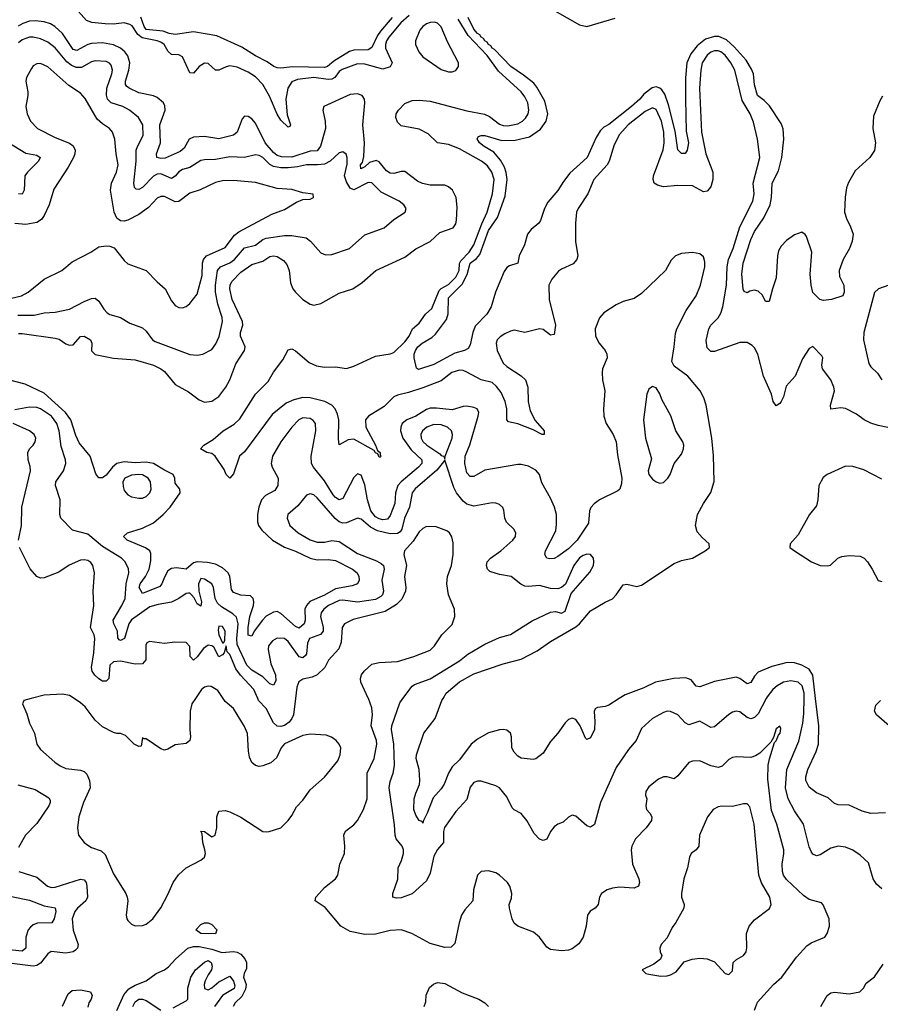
# Model space of a CAD drawing. Header units: inches. Extents: x 1245430 to 1420861, y 606325 to 671315.
# Tile 310 of 319: x 1402636 to 1407361, y 648321 to 653727. Entities that reach past the tile are written whole.
import ezdxf

# ---------------------------------------------------------------- set-up
doc = ezdxf.new("R2010")
doc.units = ezdxf.units.IN
doc.header["$MEASUREMENT"] = 0
doc.layers.add('B4604', color=7, linetype='Continuous')
doc.layers.add('B4605', color=7, linetype='Continuous')

msp = doc.modelspace()

# ---------------------------------------------------------------- linework, layer by layer
at = {"layer": 'B4604', "color": 5}
for points, elevation in [([(1402698, 650000), (1402658, 649990), (1402650.6, 649970), (1402675.3, 649915.2), (1402690, 649864), (1402717.1, 649810), (1402730.6, 649750), (1402750, 649720.7), (1402828.5, 649650), (1402858, 649630), (1402890, 649616.1), (1402970, 649607.1), (1402990, 649599.6), (1403005, 649585), (1403019.2, 649550), (1403022, 649510), (1402986.5, 649430), (1402960.7, 649350), (1402952.9, 649290), (1402959.5, 649250), (1402990, 649210.5), (1403010, 649194.9), (1403030, 649182.4), (1403083.8, 649163.8), (1403104.5, 649144.5), (1403150, 649037.1), (1403218, 648930), (1403226, 648910), (1403230.3, 648889.7), (1403220.4, 648810), (1403223.8, 648790), (1403230, 648780.7), (1403250, 648760.5), (1403270, 648752.7), (1403310, 648754.4), (1403330, 648760.4), (1403367, 648790), (1403410, 648850.7), (1403450, 648924.9), (1403477.7, 648990), (1403507.3, 649032.7), (1403550, 649070.3), (1403630, 649112.7), (1403650.9, 649129.1), (1403655.4, 649150), (1403652.8, 649170), (1403642.2, 649210), (1403637.2, 649257.2), (1403630, 649272), (1403650, 649270.7), (1403690, 649240.7), (1403709.4, 649250.6), (1403717.6, 649290), (1403718.4, 649350), (1403730, 649381), (1403764.5, 649384.5), (1403790, 649378.8), (1403850, 649348), (1403970, 649270.8), (1403990, 649267.3), (1404006, 649270), (1404069.4, 649290.6), (1404110, 649330.8), (1404130, 649357.3), (1404154.9, 649405.1), (1404190, 649442), (1404230, 649499.5), (1404310, 649568.5), (1404382.6, 649657.4), (1404396.3, 649690), (1404398.4, 649730), (1404389.7, 649749.7), (1404372.7, 649770), (1404348.4, 649788.4), (1404318.8, 649798.8), (1404230, 649803.5), (1404190, 649796.9), (1404090, 649751.7), (1404071.7, 649730), (1404045.4, 649674.6), (1404013.9, 649646.1), (1403970, 649629.7), (1403950, 649627.1), (1403930, 649631.6), (1403910, 649649.5), (1403897.8, 649677.8), (1403891.7, 649711.7), (1403887.1, 649807.1), (1403870, 649847.3), (1403810, 649945.6), (1403764.5, 649984.5), (1403753.7, 650000)], 880), ([(1403600.8, 650000), (1403580.4, 649970), (1403572.4, 649930), (1403570.5, 649830.5), (1403574, 649790), (1403570, 649768.7), (1403550, 649754), (1403490, 649745.2), (1403450, 649722), (1403430, 649717.2), (1403410, 649723.7), (1403330, 649778), (1403318, 649778), (1403310, 649786), (1403302, 649738), (1403290, 649736), (1403264.5, 649750), (1403217.2, 649797.2), (1403190, 649807.8), (1403170, 649807.6), (1403150, 649814), (1403090, 649845.1), (1403050, 649880.9), (1402994.6, 649954.6), (1402970, 649976.9), (1402935.6, 650000)], 880), ([(1404149.4, 650000), (1404138.3, 649910), (1404130.1, 649890), (1404114.5, 649870), (1404090, 649852.5), (1404070, 649846.4), (1404050, 649848.1), (1404030, 649866.2), (1403990, 649944.4), (1403947.7, 649990), (1403943.4, 650000)], 860), ([(1406669.7, 648290), (1406686.4, 648333.6), (1406775.1, 648430), (1406820.7, 648470), (1406900.6, 648579.4), (1406957.7, 648642.3), (1406981.8, 648658.2), (1407057.2, 648690), (1407069.6, 648710.4), (1407082.4, 648750), (1407081.1, 648790), (1407047.3, 648867.3), (1407038.4, 648878.4), (1406970, 648896.8), (1406939, 648919), (1406845.8, 649005.8), (1406829.9, 649030), (1406823.2, 649050), (1406821.9, 649090), (1406832, 649150), (1406831.3, 649170), (1406793.2, 649310), (1406764.6, 649384.6), (1406743.3, 649556.7), (1406745.3, 649634.7), (1406751.9, 649668.1), (1406781, 649759), (1406790, 649767.3), (1406801.7, 649798.3), (1406812.1, 649810), (1406815.8, 649835.8), (1406810, 649849), (1406790, 649834), (1406774.4, 649785.6), (1406759.2, 649760.8), (1406700.2, 649699.8), (1406675.4, 649684.6), (1406650, 649676.8), (1406570, 649679.1), (1406550, 649675.4), (1406530, 649665.1), (1406492.2, 649627.8), (1406470, 649620.8), (1406430, 649630.7), (1406370, 649658), (1406330, 649656.3), (1406310, 649648), (1406250, 649575.6), (1406230, 649558.4), (1406190, 649569.6), (1406170, 649569.6), (1406143, 649557), (1406090, 649515.6), (1406074, 649490), (1406072.4, 649470), (1406079.3, 649450), (1406074, 649410), (1406077, 649390), (1406095.8, 649370), (1406107, 649350), (1406105.7, 649330), (1406075.8, 649290), (1406017.2, 649230), (1405996.2, 649190), (1405993.6, 649170), (1405999.7, 649090), (1406034.7, 649010), (1406038.5, 648990), (1406033.7, 648970), (1406010, 648959.8), (1405930, 648964), (1405890, 648959.3), (1405860.7, 648950), (1405830.5, 648930), (1405819.3, 648910), (1405812.4, 648870), (1405794.9, 648850), (1405768.1, 648831.9), (1405753.4, 648810), (1405746.3, 648750), (1405730, 648689.3), (1405706.1, 648653.9), (1405670, 648626.3), (1405650, 648618.9), (1405610, 648614), (1405550, 648621.6), (1405530, 648635.1), (1405489.3, 648690), (1405456.6, 648716.6), (1405370, 648749.4), (1405350, 648766), (1405339.6, 648790), (1405325.6, 648850), (1405323.6, 648870), (1405335.3, 648904.7), (1405338, 648930), (1405326.2, 648970), (1405313.5, 648990), (1405270, 649030.9), (1405250, 649043.9), (1405210, 649054), (1405170.3, 649049.7), (1405150.3, 649029.7), (1405127.9, 648950), (1405124.6, 648890), (1405080.3, 648839.7), (1405061.1, 648810), (1405047.9, 648767.9), (1405024.7, 648655.3), (1405004.7, 648635.3), (1404970, 648634), (1404890, 648656), (1404789, 648710), (1404730, 648729.6), (1404670, 648726.6), (1404590, 648705.7), (1404530, 648703.9), (1404450, 648721), (1404398.4, 648750), (1404313.2, 648853.2), (1404258, 648890), (1404262.4, 648910), (1404279.7, 648930), (1404310, 648962.3), (1404369.4, 649010), (1404382, 649030), (1404394, 649090), (1404418.4, 649150), (1404420.5, 649190), (1404415.1, 649250), (1404418.9, 649261.1), (1404426.1, 649273.9), (1404470, 649307.2), (1404490, 649330.4), (1404524.1, 649390), (1404543.1, 649450), (1404543.7, 649590), (1404582.7, 649670), (1404596.9, 649750), (1404594.7, 649770), (1404566.3, 649850), (1404573.6, 649910), (1404568.6, 649948.6), (1404550.7, 650000)], 860), ([(1406734.1, 650000), (1406690, 649916.4), (1406670, 649896.2), (1406650, 649888.9), (1406630, 649896.4), (1406590, 649927.2), (1406569.3, 649930.7), (1406550, 649926), (1406530, 649912.6), (1406450, 649845.1), (1406430, 649840.4), (1406370, 649875.1), (1406310, 649856.2), (1406290, 649866), (1406250, 649910.9), (1406210, 649928.6), (1406190, 649929.7), (1406170, 649923.1), (1406109.4, 649890.6), (1406050, 649836.2), (1406020.9, 649770), (1405979.1, 649720.9), (1405910, 649620.5), (1405824.3, 649430), (1405792.1, 649307.9), (1405770, 649293.3), (1405750, 649300.5), (1405690, 649354.5), (1405670, 649359.5), (1405650, 649349.4), (1405619, 649321), (1405590, 649309.4), (1405570, 649295.1), (1405550, 649269.3), (1405530, 649227.3), (1405510, 649221.3), (1405490, 649228.3), (1405459.8, 649259.8), (1405419.7, 649330), (1405390, 649369.6), (1405350, 649388.3), (1405339.4, 649399.4), (1405310, 649459.6), (1405270, 649509.6), (1405250, 649521.3), (1405170, 649546), (1405150, 649546), (1405130, 649539.7), (1405110, 649513.3), (1405090, 649446), (1405030, 649379.7), (1404968.3, 649291.7), (1404963, 649270), (1404962, 649210), (1404929.1, 649170.9), (1404910, 649135.1), (1404890, 649041.2), (1404870, 648999.6), (1404790, 648928), (1404730, 648906.3), (1404704.4, 648904.4), (1404685.2, 648910), (1404683.7, 648930), (1404712.3, 649007.7), (1404713.8, 649070), (1404732.2, 649110), (1404742.9, 649150), (1404742.6, 649170), (1404736.2, 649190), (1404703.5, 649230), (1404696.8, 649250), (1404693.3, 649306.7), (1404663.9, 649510), (1404670, 649543.8), (1404686.8, 649590), (1404693.2, 649633.2), (1404690.9, 649750), (1404677.3, 649830), (1404678.3, 649850), (1404722.8, 649977.2), (1404739.8, 650000)], 840), ([(1405927.8, 650000), (1405870, 649964.4), (1405850, 649955.8), (1405808.6, 649951.4), (1405795.9, 649944.1), (1405790.4, 649929.6), (1405794.4, 649874.4), (1405791, 649830), (1405770, 649783.6), (1405750, 649775.1), (1405742, 649782), (1405712.7, 649850), (1405690, 649884.2), (1405670, 649892.6), (1405650, 649885.1), (1405630, 649867), (1405590, 649809.6), (1405550, 649763.6), (1405510, 649699.5), (1405470, 649669.4), (1405454.6, 649665.4), (1405390, 649673), (1405370, 649683.5), (1405350, 649704.7), (1405338, 649730), (1405335.5, 649790), (1405330, 649809.3), (1405310, 649826), (1405290, 649830.7), (1405270, 649828.9), (1405210, 649811.4), (1405150, 649777.2), (1405114.3, 649750), (1405050, 649664.2), (1405010, 649624.4), (1404990.2, 649590), (1404966, 649530), (1404950, 649505.1), (1404905.4, 649454.6), (1404873.4, 649370), (1404852.3, 649330), (1404850, 649315.3), (1404844.8, 649324.8), (1404830, 649329.6), (1404810, 649360.5), (1404799, 649390), (1404802.6, 649450), (1404810, 649480.5), (1404831.9, 649528.1), (1404833.5, 649550), (1404829.8, 649610), (1404812.9, 649670), (1404815.3, 649690), (1404854, 649810), (1404916.4, 649890), (1404954.5, 649990), (1404960.2, 650000)], 820), ([(1407370, 648955.8), (1407340.2, 648980.2), (1407322.7, 649010), (1407297.1, 649097.1), (1407250, 649139.7), (1407210, 649168), (1407170, 649184), (1407129.7, 649189.7), (1407090, 649179.2), (1407030, 649142.3), (1407010, 649135.8), (1406990, 649145.6), (1406980.9, 649160.9), (1406970, 649186.6), (1406938.6, 649310), (1406890, 649384.2), (1406855.2, 649450), (1406839.9, 649510), (1406848.4, 649610), (1406913.3, 649766.8), (1406936, 649864), (1406941.9, 649918.1), (1406942.2, 650000)], 840), ([(1407390, 649373.3), (1407310, 649368.7), (1407261.8, 649381.8), (1407190, 649415.3), (1407130, 649417.2), (1407110, 649423.1), (1407074.4, 649454.4), (1407010, 649481.4), (1406970, 649514), (1406951.5, 649550), (1406951.4, 649570), (1406962.5, 649610), (1407008.8, 649710), (1407021.2, 649750), (1407024.1, 649850), (1407005.7, 650000)], 820), ([(1407410, 649849.7), (1407340.9, 649910), (1407329.3, 649930), (1407337.2, 649962.8), (1407362, 649990)], 780), ([(1402626.2, 649526.2), (1402720.8, 649500.8), (1402794.9, 649454.9), (1402802.2, 649442.2), (1402803.8, 649430), (1402796.6, 649410), (1402730, 649313.3), (1402667, 649250), (1402630, 649182.7)], 860), ([(1402630.8, 649050), (1402730, 649018.9), (1402787.9, 648970), (1402810, 648962), (1402830, 648963.6), (1402970, 649007.5), (1402990, 649003.8), (1403000.5, 648990), (1403005.3, 648970), (1403007.8, 648910), (1402998.3, 648890), (1402952.3, 648850), (1402937.8, 648830), (1402923.1, 648790), (1402929.2, 648729.2), (1402957.2, 648650), (1402953.6, 648630), (1402942, 648618), (1402930, 648609.8), (1402890, 648602.5), (1402809.2, 648610.8), (1402790, 648597.6), (1402750, 648547.7), (1402730, 648533.6), (1402710.1, 648529.9), (1402490, 648557.5)], 860), ([(1402590, 648912.9), (1402690, 648893.7), (1402770, 648861.1), (1402830.9, 648850.9), (1402834.1, 648830), (1402825.1, 648790), (1402811.8, 648768.2), (1402733.8, 648766.2), (1402710, 648757.6), (1402694.4, 648745.6), (1402682.9, 648730), (1402670.1, 648690), (1402670.3, 648629.7), (1402650, 648613.7), (1402562.2, 648622.2)], 840), ([(1403170, 648287.9), (1403207.4, 648372.6), (1403234.6, 648405.4), (1403270, 648426), (1403330.7, 648449.3), (1403385.1, 648490), (1403430, 648510.3), (1403452.9, 648527.1), (1403491.2, 648570), (1403558.9, 648630), (1403590, 648638), (1403622.1, 648637.9), (1403690, 648624.7), (1403745.4, 648605.4), (1403810, 648611.6), (1403830, 648607.8), (1403850, 648597), (1403871.4, 648571.4), (1403881.3, 648550), (1403881.4, 648518.6), (1403867.5, 648490), (1403864.9, 648470), (1403879.2, 648430), (1403876.1, 648403.9), (1403855, 648365), (1403818.8, 648330), (1403808.3, 648310)], 860), ([(1403477.8, 648302.2), (1403550, 648340.6), (1403559.1, 648350), (1403558.3, 648410), (1403575.1, 648470), (1403601.9, 648510), (1403650, 648552.7), (1403670, 648561.2), (1403687.1, 648550), (1403693.2, 648530), (1403689.5, 648510), (1403670, 648483.4), (1403654.3, 648450), (1403648.5, 648430), (1403650, 648407.8), (1403670, 648400.1), (1403690, 648411.2), (1403730, 648445.2), (1403790, 648476.3), (1403810, 648448.3), (1403817.6, 648422.4), (1403812.8, 648407.2), (1403749.8, 648370.2), (1403705.2, 648310)], 840), ([(1407034.3, 648310), (1407070, 648370.4), (1407090, 648383.7), (1407110, 648387.4), (1407190, 648378.7), (1407249.6, 648390.4), (1407269.4, 648410), (1407282.6, 648437.4), (1407330, 648473), (1407377.6, 648542.4)], 840), ([(1404857.2, 648310), (1404866, 648334), (1404867.6, 648372.4), (1404886.3, 648413.7), (1404907.2, 648432.8), (1404930, 648440.3), (1404970, 648435.8), (1405064.5, 648384.5), (1405157.3, 648350), (1405190.2, 648330.2), (1405210, 648308.4)], 860), ([(1402870, 648311.1), (1402901.3, 648378.7), (1402923.2, 648396.8), (1402970, 648400.6), (1403024.6, 648390), (1403034.1, 648370), (1403028.9, 648350), (1403015, 648330), (1403010, 648305.5)], 860), ([(1403257.9, 648310), (1403270, 648335.2), (1403290, 648349), (1403310, 648349.7), (1403330, 648342.5), (1403410, 648288.7)], 840)]:
    msp.add_lwpolyline(points, dxfattribs=dict(at, elevation=elevation))
for points, elevation in [([(1406630, 649422.4), (1406610, 649422.3), (1406550, 649407.6), (1406490.3, 649409.7), (1406470, 649406), (1406443, 649390), (1406412.7, 649350), (1406368.4, 649250), (1406364.4, 649190), (1406350, 649169.5), (1406322, 649150), (1406313.4, 649130), (1406302.4, 649070), (1406283.1, 649010), (1406269.1, 648930), (1406269.2, 648909.2), (1406283.7, 648870), (1406282, 648850), (1406237.6, 648770), (1406217.4, 648742.6), (1406190, 648686.6), (1406158, 648650), (1406150.4, 648630), (1406153, 648610), (1406162, 648590), (1406154.8, 648570), (1406117.6, 648542.4), (1406054, 648510), (1406074, 648490), (1406090, 648486), (1406156.3, 648476.3), (1406190, 648477.1), (1406210, 648482.4), (1406240.5, 648499.5), (1406284.8, 648555.2), (1406328, 648570), (1406370, 648574.9), (1406410.3, 648570.2), (1406450, 648554), (1406510, 648490.8), (1406530, 648484.9), (1406550, 648504.7), (1406552.3, 648550), (1406572.2, 648567.7), (1406610, 648588.9), (1406623.9, 648610), (1406628, 648632), (1406626.5, 648710), (1406641.2, 648750), (1406670, 648784.7), (1406752, 648848), (1406761.1, 648870), (1406754.8, 648910), (1406708.6, 648988.6), (1406695, 649030), (1406668.5, 649310), (1406644.8, 649404.8)], 880), ([(1403710, 648709.1), (1403629.9, 648709.9), (1403602.6, 648730), (1403630, 648758.9), (1403650, 648768.7), (1403670, 648768.7), (1403690, 648759.5), (1403718, 648730)], 860)]:
    msp.add_lwpolyline(points, close=True, dxfattribs=dict(at, elevation=elevation))
at = {"layer": 'B4605', "color": 5}
for points, elevation in [([(1404773.9, 653750), (1404728.9, 653710), (1404662.3, 653630), (1404649.8, 653610), (1404644.1, 653590), (1404644.4, 653570), (1404680.1, 653490), (1404670, 653468.7), (1404630, 653454.7), (1404530, 653482.2), (1404490, 653484), (1404406.3, 653453.7), (1404390, 653441.5), (1404366.4, 653410), (1404350, 653399.6), (1404330, 653397.8), (1404250, 653409.9), (1404161.9, 653398.1), (1404130, 653384.7), (1404107.7, 653350), (1404097.4, 653290), (1404103.8, 653203.8), (1404122.4, 653150), (1404119.2, 653140.8), (1404110, 653136.2), (1404070, 653175.5), (1404050, 653208), (1404007.6, 653307.6), (1403970, 653370), (1403930, 653413.4), (1403890, 653437.9), (1403830, 653465.5), (1403790, 653472.6), (1403770, 653468.6), (1403730, 653449.9), (1403710, 653449), (1403670, 653485.8), (1403650, 653488.3), (1403621.4, 653470), (1403590, 653432.2), (1403570, 653435.4), (1403530, 653523.1), (1403510, 653533), (1403470, 653535), (1403451.5, 653551.5), (1403429.8, 653590), (1403410, 653602.7), (1403390, 653611.1), (1403307.6, 653627.6), (1403284.6, 653644.6), (1403252.8, 653692.8), (1403241.1, 653701.1), (1403210, 653709), (1403150, 653701.2), (1403104.4, 653704.4), (1403031.6, 653711.6), (1403002, 653722), (1402927.2, 653807.2)], 780), ([(1405574.5, 653774.5), (1405710, 653699.1), (1405750, 653688.9), (1405904.7, 653735.3)], 760), ([(1402630, 652003.5), (1402650, 652004.1), (1402830, 651978.8), (1402852.2, 651972.2), (1402890, 651947.2), (1402910, 651939.7), (1402930, 651941.6), (1402970, 651988), (1402990, 651989.6), (1403023.9, 651970), (1403032.3, 651950), (1403029.6, 651909.6), (1403050, 651888.4), (1403150, 651868.8), (1403270, 651858.6), (1403369.7, 651829.7), (1403410, 651810.1), (1403430, 651795.2), (1403490, 651724.6), (1403563.5, 651683.5), (1403620.4, 651640.4), (1403650, 651627.8), (1403690, 651632.4), (1403730, 651658.2), (1403768.2, 651710), (1403789.9, 651750), (1403822.2, 651837.8), (1403869.8, 651910), (1403874, 651930), (1403848.2, 651990), (1403848.7, 652010), (1403861.1, 652050), (1403858.5, 652070), (1403803.2, 652190), (1403789.5, 652250), (1403791.6, 652270), (1403801.1, 652290), (1403850, 652339.8), (1403910, 652383.4), (1403970, 652400.6), (1404010, 652427), (1404030, 652431.2), (1404050, 652426.5), (1404085, 652405), (1404102.7, 652382.7), (1404114.7, 652350), (1404122.5, 652282.5), (1404136.2, 652250), (1404150.2, 652230), (1404190, 652191.4), (1404230, 652164.4), (1404250, 652159.6), (1404290, 652169.2), (1404390, 652225), (1404464.5, 652250), (1404515.7, 652284.3), (1404590.6, 652349.4), (1404750, 652423.5), (1404810.4, 652469.6), (1404890.4, 652509.6), (1404942.4, 652557.6), (1405015.4, 652584.6), (1405030, 652606.7), (1405034.1, 652625.9), (1405037, 652697), (1405031.9, 652750), (1405011.3, 652791.3), (1404990, 652809.8), (1404970, 652817.4), (1404890, 652818.8), (1404847, 652827), (1404820.6, 652840.6), (1404750, 652892.9), (1404730, 652894.1), (1404690, 652881.8), (1404670, 652883.6), (1404650, 652897.7), (1404610, 652947.1), (1404593.4, 652953.5), (1404556.6, 652943.4), (1404530, 652919.3), (1404508.5, 652908.5), (1404507.8, 652930), (1404518.2, 652941.8), (1404525.2, 652974.8), (1404528.6, 653050), (1404519.6, 653150), (1404531, 653271), (1404528.4, 653290), (1404515.5, 653310), (1404490, 653320.2), (1404450, 653315.9), (1404306.4, 653250), (1404299.8, 653230), (1404313.7, 653170), (1404314.2, 653130), (1404288.3, 653031.7), (1404270, 653006.4), (1404230, 653005), (1404130, 652971.2), (1404073.4, 652973.4), (1404050, 652981.4), (1404030, 652997.1), (1403984.5, 653050), (1403930, 653158.8), (1403910, 653182.8), (1403890, 653195.3), (1403870, 653197.4), (1403857.6, 653182.4), (1403830.2, 653110), (1403810, 653093.2), (1403730, 653073.2), (1403650, 653086.3), (1403590, 653082), (1403566.4, 653070), (1403538.5, 653021.5), (1403516.9, 653003.1), (1403434, 652966), (1403410, 652964.5), (1403389.4, 652969.4), (1403386.2, 652990), (1403408.7, 653051.3), (1403405.1, 653150), (1403434, 653230), (1403433.2, 653253.2), (1403424.5, 653270), (1403390, 653299.3), (1403370, 653307.8), (1403290, 653324.9), (1403237.6, 653350), (1403222.3, 653362.3), (1403217, 653370), (1403216.2, 653390), (1403234.6, 653450), (1403240.6, 653490), (1403228.9, 653528.9), (1403212.5, 653550), (1403189, 653570), (1403150, 653588.6), (1403090, 653600.3), (1403030, 653596.6), (1403009.3, 653590), (1402950, 653557.9), (1402930, 653562.3), (1402871.5, 653651.5), (1402828.1, 653690), (1402804.3, 653704.3), (1402770, 653715.7), (1402721, 653721), (1402690, 653718.9), (1402653.4, 653706.6), (1402628.3, 653691.7)], 820), ([(1404681.1, 653738.9), (1404617.2, 653662.8), (1404600.7, 653639.3), (1404570, 653574.3), (1404550, 653560.7), (1404470, 653559.5), (1404447.5, 653552.5), (1404360.4, 653499.6), (1404325.7, 653470), (1404310, 653464.8), (1404132.9, 653467.1), (1404070, 653460.8), (1404050, 653461.5), (1404032, 653470), (1403995.4, 653495.4), (1403930, 653527.7), (1403855.3, 653575.3), (1403718.7, 653638.7), (1403590, 653659.3), (1403490, 653644.7), (1403456.2, 653650), (1403423.3, 653663.3), (1403330, 653673.6), (1403319.2, 653690), (1403300.7, 653740.7)], 760), ([(1407456.4, 651476.4), (1407350, 651498.4), (1407310, 651511), (1407271.8, 651530), (1407230, 651561.7), (1407170, 651592.1), (1407144.2, 651595.8), (1407090, 651588.9), (1407087.4, 651610), (1407110.5, 651690), (1407106.6, 651710), (1407089, 651750), (1407043, 651810), (1407040.5, 651830), (1407045.3, 651870), (1407040.7, 651880.7), (1406990, 651932.7), (1406970, 651921.2), (1406934.4, 651865.6), (1406892.9, 651770), (1406845, 651715), (1406830, 651657), (1406817.5, 651630), (1406810, 651619.7), (1406790, 651607.6), (1406772.2, 651630), (1406763.1, 651670), (1406720.4, 651770), (1406688.8, 651890), (1406670, 651925.1), (1406658, 651938), (1406630, 651954), (1406590, 651954), (1406450, 651905.8), (1406430, 651905.7), (1406410, 651924.7), (1406405.2, 651965.2), (1406418.8, 652030), (1406430.4, 652050), (1406470.9, 652090), (1406484.8, 652115.2), (1406495.8, 652150), (1406516, 652270), (1406520.8, 652370), (1406527.2, 652410), (1406553.4, 652470), (1406589.9, 652590.1), (1406661.8, 652730), (1406668.3, 652770), (1406662.6, 652830), (1406699.1, 652970), (1406686.2, 653070), (1406664.3, 653164.3), (1406646.9, 653210), (1406602.7, 653282.7), (1406562.7, 653450), (1406540.8, 653490), (1406510, 653532.5), (1406486, 653550), (1406470, 653555.7), (1406450, 653555.4), (1406430, 653548.3), (1406410, 653532.7), (1406383.7, 653490), (1406374.8, 653450), (1406367.5, 653350), (1406379.3, 653110), (1406403.7, 652990), (1406441.9, 652890), (1406441.8, 652850), (1406430, 652809.8), (1406410, 652786.1), (1406390, 652781), (1406330, 652814.7), (1406250, 652817), (1406170, 652809.9), (1406137.9, 652817.9), (1406118.9, 652830), (1406113.5, 652850), (1406116.1, 652870), (1406168, 653012), (1406173.6, 653050), (1406172.7, 653110), (1406159.5, 653170), (1406130, 653233.5), (1406110, 653243.2), (1406070, 653221.8), (1405976.2, 653150), (1405930, 653097), (1405900.4, 653039.6), (1405872.7, 652950), (1405860.5, 652930), (1405788.8, 652850), (1405755.1, 652770), (1405702.3, 652690), (1405693.7, 652670), (1405686.7, 652610), (1405688.3, 652508.3), (1405699.6, 652430), (1405695.3, 652410), (1405673.8, 652386.2), (1405610, 652357.2), (1405594.4, 652345.6), (1405557.3, 652302.7), (1405541.3, 652270), (1405543.2, 652190), (1405578.3, 652050), (1405570, 651998), (1405550, 651995.6), (1405510, 652025.1), (1405490, 652029.7), (1405410, 652009.8), (1405350, 652021.5), (1405330, 652017.2), (1405298.7, 652001.3), (1405273.7, 651986.3), (1405257.4, 651970), (1405251.3, 651950), (1405257.4, 651910), (1405290, 651840.7), (1405310, 651822.2), (1405390, 651771.8), (1405412.1, 651750), (1405425.5, 651710), (1405427.5, 651630), (1405439.4, 651579.4), (1405465.4, 651525.4), (1405514.7, 651470), (1405516.3, 651450), (1405503.7, 651450), (1405455.8, 651475.8), (1405370, 651507.1), (1405319.3, 651519.3), (1405309.9, 651529.9), (1405310.4, 651589.6), (1405301.9, 651630), (1405279.3, 651679.3), (1405253.6, 651713.6), (1405230, 651734.6), (1405168.7, 651748.7), (1405090, 651792.3), (1405070, 651801.1), (1405050, 651803.4), (1405007.7, 651790), (1404950, 651743.9), (1404850, 651705.7), (1404770, 651679.9), (1404710, 651666.1), (1404690, 651656.2), (1404636.6, 651603.4), (1404550.1, 651549.9), (1404534.2, 651530), (1404535.7, 651490), (1404590.1, 651390), (1404601.1, 651361.1), (1404614.3, 651350), (1404615.6, 651335.6), (1404620.5, 651330), (1404614.2, 651325.8), (1404610, 651325.3), (1404603.1, 651343.1), (1404590, 651348.1), (1404581.3, 651361.3), (1404470, 651423.2), (1404440.1, 651419.9), (1404390, 651392.3), (1404385.7, 651425.7), (1404387.8, 651530), (1404381.5, 651561.5), (1404368.5, 651590), (1404350, 651610.7), (1404310.8, 651630.8), (1404230, 651651.2), (1404190, 651652.6), (1404140.6, 651639.4), (1404099.4, 651620.6), (1404021.3, 651558.7), (1403870, 651355.1), (1403842.4, 651330), (1403810, 651232.7), (1403790, 651209.2), (1403770, 651229.2), (1403757.7, 651257.7), (1403709.3, 651330), (1403690, 651344.5), (1403664, 651350), (1403629.2, 651370), (1403646, 651390), (1403698.5, 651421.5), (1403753.6, 651470), (1403813.6, 651506.4), (1403844.3, 651535.7), (1403931.1, 651670), (1403999.5, 651740.5), (1404030, 651791), (1404081.3, 651858.7), (1404110, 651914.4), (1404130, 651919), (1404150, 651908), (1404225.4, 651845.4), (1404265.5, 651825.5), (1404310, 651818.4), (1404370, 651821.6), (1404430, 651812.3), (1404470, 651823.7), (1404590, 651878.7), (1404670, 651892.3), (1404690, 651899.8), (1404750, 651958.2), (1404773.9, 651990), (1404792.2, 652030), (1404830, 652061.2), (1404864.8, 652110), (1404899.1, 652140.9), (1404939.7, 652240.3), (1404950, 652251.3), (1404990, 652272.7), (1405030, 652313.8), (1405047.9, 652350), (1405051, 652389), (1405057.4, 652402.6), (1405103.7, 652450), (1405128.5, 652490), (1405173.6, 652606.4), (1405203.4, 652670), (1405232.5, 652770), (1405240.1, 652850), (1405228.5, 652890), (1405203.7, 652923.7), (1405171.8, 652950), (1405050, 653018.4), (1404990, 653041.3), (1404930, 653049.9), (1404879.3, 653099.3), (1404830, 653126.5), (1404730, 653143.1), (1404710, 653164.7), (1404701.2, 653190), (1404703.5, 653210), (1404714.8, 653230), (1404750, 653266.4), (1404790, 653283.2), (1404830, 653285.4), (1404890, 653278.5), (1405090, 653225.5), (1405188.4, 653208.4), (1405215, 653195), (1405270, 653153.9), (1405290, 653145.9), (1405316.1, 653143.9), (1405370, 653155.4), (1405396.5, 653170), (1405413.9, 653186.1), (1405427.9, 653210), (1405432.1, 653230), (1405426.2, 653270), (1405410, 653302.9), (1405389.9, 653330), (1405264.5, 653444.5), (1405202.1, 653530), (1405099.1, 653639.1), (1405043.4, 653730)], 780), ([(1407374, 653306), (1407358.1, 653281.9), (1407323.8, 653196.2), (1407319.3, 653130), (1407334.7, 653050), (1407330, 653009.3), (1407304.4, 652970), (1407222.8, 652897.2), (1407186.4, 652833.6), (1407175.8, 652804.2), (1407167.6, 652752.4), (1407164.9, 652670), (1407175.1, 652635.1), (1407198.3, 652590), (1407211.4, 652548.6), (1407206.4, 652510), (1407191.4, 652470), (1407157.4, 652410), (1407134.9, 652350), (1407136.7, 652316.7), (1407160.4, 652270), (1407162, 652230), (1407156, 652210), (1407094, 652190), (1407050, 652185.1), (1407029.5, 652190), (1406990, 652229.6), (1406981, 652270), (1406976.3, 652330), (1406985.1, 652450), (1406956.4, 652536.4), (1406948.3, 652548.3), (1406930, 652559.6), (1406890, 652545.4), (1406845.4, 652514.6), (1406816.5, 652483.5), (1406802.7, 652457.3), (1406796.9, 652430), (1406790.2, 652310), (1406768.4, 652250), (1406750, 652179), (1406730, 652179.3), (1406714.2, 652214.1), (1406690, 652236.9), (1406670, 652242), (1406644, 652236), (1406630, 652227.8), (1406614, 652234), (1406608.2, 652248.2), (1406601.6, 652330), (1406607.4, 652390), (1406650, 652520.5), (1406670, 652563.8), (1406722, 652638), (1406756.8, 652710), (1406764.6, 652750), (1406768, 652830), (1406802.6, 652897.4), (1406820.8, 652970), (1406831.1, 653070), (1406828.1, 653128.1), (1406817.3, 653157.3), (1406753.5, 653253.5), (1406723.9, 653283.9), (1406687.3, 653310), (1406671.2, 653368.8), (1406664.2, 653430), (1406654.5, 653454.5), (1406624, 653504), (1406558.5, 653578.5), (1406516.8, 653616.8), (1406473.9, 653633.9), (1406450, 653634.6), (1406400.9, 653619.1), (1406356.2, 653583.8), (1406320.5, 653539.5), (1406298.5, 653490), (1406292.1, 653407.9), (1406291.1, 653291.1), (1406295.5, 653115.5), (1406307.1, 653050), (1406301.5, 653010), (1406290, 652991.6), (1406270, 652992.8), (1406250, 653012.7), (1406234.7, 653114.7), (1406199, 653259), (1406178.6, 653318.6), (1406162.2, 653342.2), (1406150, 653350.9), (1406130, 653357.8), (1406108.1, 653351.9), (1406062.7, 653317.3), (1406040.2, 653290), (1405995.2, 653250), (1405870, 653151.9), (1405843.9, 653136.1), (1405823.7, 653116.3), (1405800.5, 653079.5), (1405751.8, 652970), (1405656.8, 652883.2), (1405621.5, 652838.5), (1405590, 652788.2), (1405535.4, 652724.6), (1405516.5, 652690), (1405496, 652624), (1405486.3, 652610), (1405444.3, 652575.7), (1405424.7, 652550), (1405407.6, 652490), (1405379, 652430), (1405370, 652389.3), (1405324.3, 652375.7), (1405310, 652366.6), (1405295, 652345), (1405248.5, 652231.5), (1405225.3, 652150), (1405200.2, 652110), (1405136.5, 652043.5), (1405123, 652010), (1405110, 651942), (1405098, 651922), (1405078, 651910), (1405024.4, 651895.6), (1404910, 651834.2), (1404825.6, 651805.6), (1404814, 651814), (1404802, 651870), (1404801.2, 651890), (1404808.3, 651910), (1404822, 651930), (1404845.1, 651950), (1404897.9, 651982.1), (1404918.9, 652001.1), (1404979.3, 652080.7), (1404989, 652111), (1404990, 652198.9), (1405064.7, 652275.3), (1405092.7, 652327.3), (1405108.8, 652390), (1405143.9, 652416.1), (1405162.2, 652437.8), (1405210, 652568.7), (1405259.1, 652640.9), (1405301.7, 652758.3), (1405312.2, 652850), (1405307.2, 652887.2), (1405297.5, 652917.6), (1405276.2, 652956.2), (1405239.8, 652999.8), (1405185.4, 653030), (1405159.7, 653050), (1405147.5, 653072.5), (1405154.5, 653085.5), (1405170, 653091.7), (1405190, 653090.2), (1405282.7, 653062.7), (1405355.6, 653064.4), (1405435.8, 653084.2), (1405495.1, 653124.9), (1405526.3, 653170), (1405535, 653210), (1405518.5, 653278.5), (1405476, 653356), (1405458.1, 653378.1), (1405402.5, 653422.5), (1405332, 653470), (1405242.6, 653562.6), (1405230, 653570.8), (1405222.7, 653582.7), (1405210, 653590.8), (1405202.7, 653602.7), (1405190, 653610.8), (1405182.8, 653622.8), (1405170, 653630.8), (1405162.8, 653642.8), (1405150, 653650.8), (1405130, 653674.6), (1405098.6, 653738.6)], 760), ([(1402624.8, 652104.8), (1402715.8, 652104.2), (1402770, 652117.6), (1402830, 652121.6), (1402910, 652137.6), (1402990, 652179.2), (1403030, 652195.6), (1403050, 652197.6), (1403070, 652181.6), (1403097.4, 652137.4), (1403116.9, 652116.9), (1403130, 652108.7), (1403190, 652092.2), (1403241, 652061), (1403310, 652034.3), (1403330, 652017), (1403364.2, 651970), (1403379.4, 651959.4), (1403570, 651889), (1403610, 651884.9), (1403642, 651890), (1403690, 651915.8), (1403713.6, 651946.4), (1403731.8, 651988.2), (1403749.9, 652070), (1403748.2, 652091.8), (1403724.6, 652164.6), (1403710.7, 652230), (1403710.3, 652270), (1403722.5, 652350), (1403737.8, 652370), (1403788.8, 652391.2), (1403815, 652410), (1403870, 652473.5), (1403930, 652489.1), (1403970, 652519.3), (1403990, 652527.6), (1404090, 652542.1), (1404130, 652542), (1404209.3, 652529.3), (1404233.4, 652510), (1404290, 652446), (1404315.1, 652435.1), (1404350, 652438.3), (1404446, 652470), (1404530, 652545.7), (1404636.5, 652583.5), (1404690, 652628.9), (1404752.7, 652670), (1404758, 652690), (1404744.5, 652710), (1404719.5, 652730), (1404620.8, 652780.7), (1404570, 652830.7), (1404550, 652832.2), (1404470, 652793.3), (1404450, 652801.2), (1404430, 652835.7), (1404420.1, 652870), (1404433.7, 652933.7), (1404434.5, 652970), (1404427.8, 652987.8), (1404410, 653001.1), (1404390, 652995.6), (1404341.1, 652950), (1404310, 652933.6), (1404271, 652929), (1404210, 652929.9), (1404161.5, 652918.5), (1404110, 652913.7), (1404070, 652913.6), (1404030, 652921.6), (1404010, 652932.2), (1403970, 652970.4), (1403950, 652981.4), (1403930, 652985.4), (1403870, 652970.5), (1403790, 652974.2), (1403710, 652959.4), (1403650, 652957.4), (1403630, 652952.9), (1403570, 652915.3), (1403530, 652903.6), (1403510, 652890.6), (1403490, 652866.8), (1403470, 652855.3), (1403410, 652880.4), (1403390, 652878.4), (1403370, 652868.2), (1403310, 652805.6), (1403290, 652794.4), (1403275.8, 652795.8), (1403266.3, 652806.3), (1403263.2, 652830), (1403274.8, 652950), (1403275.6, 653010), (1403281.8, 653030), (1403313.9, 653090), (1403312.5, 653150), (1403287.8, 653190), (1403239.3, 653230), (1403203, 653250), (1403138.3, 653270), (1403118.8, 653290), (1403112.5, 653312.5), (1403113.7, 653350), (1403142.2, 653430), (1403145, 653450), (1403137.5, 653477.6), (1403128.2, 653488.2), (1403110, 653497.2), (1403050, 653500.2), (1403030, 653494.5), (1402975, 653465), (1402945.1, 653465.1), (1402917.7, 653477.7), (1402895.1, 653495.1), (1402830, 653572.5), (1402790, 653603.8), (1402750, 653620.7), (1402710, 653629.9), (1402690, 653629.9), (1402650, 653615.6), (1402630, 653598.8)], 840), ([(1402590, 652198.2), (1402646, 652210), (1402681.5, 652230), (1402770, 652302.2), (1402867, 652350), (1402923.5, 652396.5), (1403027.3, 652450), (1403070, 652480.3), (1403110, 652485.2), (1403130, 652483.9), (1403154.8, 652474.8), (1403210, 652404.9), (1403230, 652387), (1403330, 652348.9), (1403390, 652287), (1403434.4, 652250), (1403470, 652183), (1403490, 652157.1), (1403510, 652146.7), (1403530, 652145.3), (1403550, 652152.2), (1403570, 652168.7), (1403610, 652219.3), (1403636.9, 652323.1), (1403639, 652390), (1403644.5, 652410), (1403661.7, 652430), (1403763.2, 652476.8), (1403815.8, 652544.2), (1403838.3, 652561.7), (1404021.1, 652658.9), (1404090, 652684.7), (1404155.3, 652724.7), (1404190, 652739.1), (1404230, 652742), (1404248.7, 652750), (1404248, 652768), (1404190, 652777), (1404130, 652793.7), (1404050, 652799.7), (1403930, 652833.5), (1403810, 652843.7), (1403750, 652842.9), (1403710, 652832.8), (1403626.7, 652793.3), (1403570, 652774.8), (1403510, 652728.5), (1403490, 652726.6), (1403430, 652756), (1403410, 652756.5), (1403390, 652746.2), (1403343.7, 652696.3), (1403290, 652657.2), (1403230, 652626), (1403210, 652619.8), (1403190, 652621.8), (1403170, 652636.9), (1403154.7, 652670), (1403133.6, 652790), (1403139.9, 652830), (1403168.2, 652890), (1403176.5, 652930), (1403164.7, 652990), (1403159, 653070), (1403145.6, 653110), (1403129.7, 653130), (1403090, 653154.8), (1403061.3, 653181.3), (1402994.5, 653294.5), (1402970, 653322.7), (1402905.7, 653365.7), (1402790, 653467.7), (1402750, 653486.2), (1402730, 653484.4), (1402710, 653472.8), (1402700.4, 653459.6), (1402673.7, 653410), (1402668.7, 653390), (1402680.3, 653330), (1402681.1, 653310), (1402670.3, 653250), (1402676.9, 653210), (1402695.3, 653170), (1402732.7, 653130), (1402830, 653079.3), (1402909.5, 653049.5), (1402930, 653033.8), (1402939.7, 653010), (1402938.5, 652990), (1402930.7, 652969.3), (1402902.7, 652917.3), (1402823.4, 652796.6), (1402797.2, 652710), (1402770, 652651.5), (1402755.6, 652630), (1402730, 652613.8), (1402670, 652602.3), (1402610, 652607)], 860), ([(1402570, 653053.7), (1402670, 652994.6), (1402730, 652982.6), (1402748.9, 652970), (1402738.9, 652950), (1402678, 652890), (1402664.5, 652870), (1402660.4, 652790), (1402650, 652769.1), (1402630, 652769.9)], 840), ([(1404960.2, 650000), (1404977.2, 650030), (1405050, 650090.8), (1405130, 650136.3), (1405289.9, 650190.1), (1405390, 650215.7), (1405477.5, 650262.5), (1405550, 650313.1), (1405690, 650394.3), (1405709.6, 650410.4), (1405770, 650481), (1405850, 650528.7), (1405890, 650546.9), (1405911.3, 650568.7), (1405950, 650624.9), (1405970, 650628.1), (1406024.4, 650615.6), (1406050, 650623.1), (1406230, 650740.5), (1406270, 650757.1), (1406330, 650770.4), (1406399, 650810), (1406424, 650830), (1406422, 650850), (1406383.3, 650883.3), (1406355.3, 650915.3), (1406345.6, 650950), (1406358, 651010), (1406389.7, 651070), (1406429.8, 651130.2), (1406448.8, 651191.2), (1406445.2, 651334.8), (1406436.8, 651430), (1406405.8, 651610), (1406393, 651650), (1406371.5, 651690), (1406304.2, 651770), (1406230, 651825.4), (1406215.8, 651850), (1406229.3, 651930), (1406235.8, 652004.2), (1406243.4, 652030), (1406295.2, 652130), (1406349.2, 652210), (1406373.8, 652270), (1406398.2, 652370), (1406397.9, 652397.9), (1406390, 652425.1), (1406370, 652441.1), (1406330, 652448.5), (1406270, 652442.6), (1406236.3, 652430), (1406213.5, 652406.5), (1406181.7, 652350), (1406050, 652222.7), (1406010, 652196.2), (1405950, 652179.8), (1405910, 652160.7), (1405842.2, 652117.8), (1405820.2, 652090), (1405796.2, 652030), (1405797.7, 651990), (1405817.5, 651950), (1405851.1, 651910), (1405860.2, 651890), (1405861.2, 651870), (1405836.1, 651810), (1405833.6, 651790), (1405836.5, 651750), (1405849.4, 651689.4), (1405840.8, 651590), (1405843.7, 651550), (1405856.6, 651510), (1405894, 651450), (1405910.7, 651410), (1405917.7, 651337.7), (1405942.4, 651210), (1405939.9, 651180.1), (1405930.3, 651149.7), (1405919.5, 651140.5), (1405818.4, 651090), (1405790, 651069.7), (1405771.8, 651048.2), (1405764.8, 651030), (1405758.1, 650961.9), (1405696.7, 650870), (1405650, 650822.1), (1405590, 650779.9), (1405570, 650769.2), (1405546.5, 650766.5), (1405530.9, 650770.9), (1405518.9, 650790), (1405522.2, 650810), (1405578.9, 650921.1), (1405584, 650956), (1405582.8, 651010), (1405571.6, 651050), (1405550, 651100.4), (1405503.3, 651183.3), (1405489, 651229), (1405470, 651254.3), (1405430, 651276.1), (1405390, 651285.3), (1405370, 651284.6), (1405190, 651253.2), (1405130, 651218.9), (1405110, 651218.8), (1405090, 651239.7), (1405079.9, 651290), (1405081.6, 651330), (1405106.5, 651393.5), (1405154, 651550), (1405157, 651570), (1405148.3, 651590), (1405130, 651598.3), (1405090, 651604.7), (1405070, 651603.9), (1405010, 651585.3), (1404925.1, 651594.9), (1404890, 651593.9), (1404870, 651587.1), (1404810.3, 651549.7), (1404761.2, 651530), (1404736.3, 651510), (1404727.7, 651490), (1404727.3, 651470), (1404740.1, 651430), (1404785.3, 651365.3), (1404843.8, 651310), (1404843.1, 651290), (1404825.9, 651270), (1404729.8, 651190.2), (1404712, 651170), (1404699.5, 651130), (1404694.9, 651070), (1404670, 651005.6), (1404655.1, 650984.9), (1404630, 650980.1), (1404610, 650985.6), (1404590, 650997.9), (1404563.7, 651030), (1404545.1, 651090), (1404530, 651172.6), (1404510, 651226.6), (1404490, 651234.2), (1404470, 651214.2), (1404410, 651098.4), (1404390, 651091.2), (1404370, 651103), (1404357.8, 651117.8), (1404310, 651195.4), (1404249.4, 651269.4), (1404238.5, 651290), (1404236.3, 651330), (1404262.1, 651470), (1404259.4, 651510), (1404246.9, 651526.9), (1404230, 651536.9), (1404190, 651541), (1404168.3, 651530), (1404130, 651489.9), (1404070.1, 651410), (1404023.1, 651330), (1404015.7, 651290), (1404021.6, 651270), (1404055.1, 651210), (1404053.2, 651170), (1404037.3, 651142.7), (1403986.1, 651113.9), (1403964.2, 651090), (1403948.3, 651050), (1403941, 651010), (1403940.9, 650970), (1403946.3, 650950), (1403964.4, 650924.4), (1404024.7, 650870), (1404090, 650830.1), (1404150, 650809.3), (1404230, 650769.7), (1404270, 650762), (1404330, 650763), (1404370, 650758.2), (1404464, 650710), (1404488.2, 650690), (1404498.2, 650670), (1404499.7, 650650), (1404490.3, 650630), (1404461.9, 650618.1), (1404370, 650602.7), (1404310, 650567.3), (1404228.2, 650531.9), (1404209.7, 650510.3), (1404202.2, 650490), (1404203.9, 650430), (1404197.5, 650410), (1404170, 650386.9), (1404150, 650395.4), (1404070, 650466.2), (1404050, 650477.8), (1404030, 650475), (1403990, 650451.8), (1403969.3, 650430.7), (1403922.3, 650370), (1403910, 650341.6), (1403890, 650347), (1403889.4, 650389.4), (1403899.8, 650450), (1403919.1, 650510), (1403922, 650530), (1403917.8, 650550), (1403903.6, 650563.6), (1403850, 650568), (1403810, 650582.2), (1403799.3, 650599.3), (1403789.9, 650670), (1403780.4, 650690), (1403750, 650717.3), (1403710, 650737.5), (1403667.1, 650747.1), (1403610, 650749.9), (1403590, 650745.6), (1403550, 650709.3), (1403496.7, 650716.7), (1403470, 650713.1), (1403450, 650701.8), (1403430, 650666.3), (1403417, 650630), (1403404.5, 650615.5), (1403310, 650575.8), (1403291.5, 650610), (1403296.7, 650630), (1403327, 650670), (1403346.9, 650710), (1403356.7, 650756.7), (1403356.6, 650796.6), (1403350.4, 650810.4), (1403327.2, 650827.2), (1403226.6, 650870), (1403206.6, 650890), (1403227.6, 650910), (1403310, 650934.8), (1403370, 650965.4), (1403424.1, 651010), (1403461.1, 651050), (1403516.9, 651130), (1403514.9, 651150), (1403490, 651183.1), (1403487.2, 651210), (1403478.5, 651230), (1403430, 651252.8), (1403370, 651291), (1403330, 651297.3), (1403270, 651294.6), (1403210, 651299.1), (1403169.4, 651290), (1403145.1, 651270), (1403110, 651227.1), (1403090, 651212), (1403070, 651211.3), (1403053.3, 651233.3), (1403023, 651330), (1402963.2, 651403.2), (1402944.4, 651444.4), (1402916.4, 651530), (1402887, 651570), (1402770, 651677.2), (1402665.6, 651725.6), (1402574.7, 651750)], 820), ([(1407407.3, 652270), (1407351.7, 652248.3), (1407330, 652229.3), (1407270.7, 652010), (1407269.1, 651969.1), (1407298.7, 651838.7), (1407310, 651820.8), (1407346.5, 651786.5), (1407369.2, 651750)], 780), ([(1404739.8, 650000), (1404790, 650067.1), (1404803, 650077), (1404890, 650108.2), (1405050, 650207.6), (1405096.6, 650243.4), (1405190, 650297.6), (1405270, 650334.3), (1405330, 650351.4), (1405450, 650426), (1405550, 650474), (1405577.8, 650477.7), (1405610, 650468.9), (1405630, 650478.7), (1405663.2, 650576.8), (1405765.9, 650694.1), (1405785.6, 650730), (1405788.8, 650750), (1405786.2, 650770), (1405769.8, 650789.8), (1405750, 650792.2), (1405730, 650786.1), (1405710, 650772.5), (1405677.7, 650730), (1405633, 650627), (1405610.3, 650609.8), (1405590, 650603.1), (1405550, 650604.4), (1405490, 650620.8), (1405430, 650614.2), (1405410, 650617.2), (1405387.3, 650627.3), (1405335.1, 650670), (1405270, 650680.2), (1405217.7, 650697.7), (1405203.5, 650710), (1405198, 650730), (1405202.7, 650750), (1405220.5, 650770), (1405277.2, 650810), (1405343.5, 650870), (1405358, 650890), (1405360.7, 650910), (1405349.5, 650930), (1405308.3, 650968.3), (1405300.3, 650990), (1405294.4, 651034.4), (1405287.9, 651047.9), (1405270, 651064.7), (1405250, 651072.6), (1405230, 651073.5), (1405130, 651055.9), (1405090, 651066.3), (1405070, 651084), (1405035, 651130), (1405019.2, 651159.2), (1404970, 651308.7), (1404926.6, 651253.4), (1404808.1, 651151.9), (1404791.4, 651130), (1404776.4, 651050), (1404747.8, 650990), (1404734.5, 650930), (1404725, 650915), (1404710, 650905.2), (1404670, 650903.4), (1404600.1, 650920.1), (1404561.1, 650941.1), (1404510, 650984.6), (1404490, 650989.3), (1404430, 650964.5), (1404410, 650962.1), (1404390, 650969.2), (1404368.1, 650988.1), (1404270, 651102.2), (1404250, 651118), (1404230, 651124), (1404210, 651115.6), (1404162.5, 651057.5), (1404108.5, 651010), (1404103.7, 650990), (1404118.7, 650950), (1404165.7, 650910), (1404230, 650871.8), (1404270, 650858), (1404310, 650859.1), (1404350, 650867.4), (1404390, 650862.7), (1404490, 650796.2), (1404595.8, 650755.8), (1404621.3, 650741.3), (1404632.6, 650730), (1404637.7, 650710), (1404623.8, 650650), (1404633.8, 650590), (1404628.3, 650570), (1404619.5, 650560.5), (1404590, 650543.5), (1404490, 650529.1), (1404410, 650539.9), (1404390, 650537.9), (1404331.5, 650510), (1404306, 650490), (1404291.3, 650470), (1404288.2, 650450), (1404301.6, 650390), (1404302, 650370), (1404287.7, 650352.3), (1404227.9, 650330), (1404215.6, 650304.4), (1404210, 650246), (1404204.7, 650235.3), (1404190, 650223.6), (1404169.4, 650229.4), (1404110, 650313.2), (1404090, 650329.2), (1404050, 650331.3), (1404023.3, 650316.6), (1404002.8, 650290), (1404000.7, 650270), (1404014.6, 650190), (1404040.6, 650130), (1404042, 650098), (1404030, 650073.1), (1404010, 650080.2), (1403970, 650119.3), (1403910, 650156.1), (1403883.7, 650183.7), (1403830, 650295.8), (1403827.5, 650330), (1403835.6, 650410), (1403825.8, 650445.8), (1403805.8, 650465.8), (1403743.5, 650503.5), (1403722.7, 650522.7), (1403709, 650550), (1403700.2, 650610), (1403690.6, 650630), (1403650, 650654.8), (1403630, 650659.5), (1403617.9, 650630), (1403620.1, 650590), (1403634.5, 650530), (1403630, 650506.2), (1403610, 650519.8), (1403593.4, 650553.4), (1403579.4, 650570), (1403570, 650578.1), (1403561.9, 650578.1), (1403550, 650577.4), (1403510, 650549.8), (1403470, 650529.8), (1403396.9, 650516.9), (1403350, 650503.2), (1403248.8, 650431.2), (1403234.9, 650410), (1403210.4, 650329.7), (1403190, 650318.1), (1403182.1, 650322.1), (1403173.9, 650333.9), (1403172.1, 650370), (1403152.3, 650410), (1403149.9, 650430), (1403196.8, 650510), (1403214.1, 650550), (1403221.3, 650630), (1403235, 650690), (1403232.6, 650712.6), (1403215.3, 650750), (1403194.7, 650770), (1403090, 650834.8), (1403010, 650903.2), (1402924.9, 650924.9), (1402861.1, 650990), (1402855.6, 651010), (1402857.7, 651090), (1402831.9, 651170), (1402835, 651190), (1402876.8, 651250), (1402888.7, 651290), (1402886.8, 651310), (1402862.7, 651382.7), (1402852.7, 651470), (1402840.2, 651510), (1402810.5, 651550), (1402750, 651591), (1402730, 651597.5), (1402690, 651599.6), (1402610, 651584.3)], 840), ([(1402629.7, 650870), (1402646, 650950), (1402646.9, 651050), (1402694.5, 651250), (1402693.5, 651273.5), (1402681.7, 651310), (1402680.4, 651350), (1402689.7, 651370), (1402710, 651391.4), (1402720.2, 651410), (1402723.6, 651430), (1402715.4, 651450), (1402690, 651469.1), (1402600.5, 651510)], 860), ([(1407370, 651204.4), (1407270, 651255.8), (1407210, 651273.3), (1407170, 651275.8), (1407070, 651229.8), (1407047.1, 651212.9), (1407023.5, 651170), (1407018.4, 651090), (1407010, 651058), (1406972.9, 651010), (1406910, 650899.3), (1406866, 650850), (1406864.7, 650830), (1406890.8, 650810), (1406984, 650750), (1407030.3, 650730.3), (1407070, 650727.6), (1407087.2, 650732.7), (1407127.3, 650770), (1407150, 650779.6), (1407190, 650784.6), (1407250, 650781.1), (1407273, 650770), (1407290.4, 650750), (1407317.1, 650710), (1407348.8, 650648.8), (1407370, 650643)], 820), ([(1404550.7, 650000), (1404550, 650002), (1404508.2, 650090), (1404506.3, 650110), (1404512.8, 650130), (1404526.9, 650150), (1404570, 650188), (1404610, 650198), (1404710, 650204), (1404799.3, 650230), (1404890, 650264.6), (1404913.6, 650290), (1404953.3, 650350), (1405010, 650405.5), (1405024.7, 650450), (1405023.1, 650490), (1404989.7, 650570), (1404981.4, 650630), (1404985.6, 650670), (1405006, 650730), (1405015.3, 650790), (1405015.6, 650855.6), (1405008.4, 650888.5), (1404995.6, 650910), (1404981.3, 650921.3), (1404922.8, 650942.8), (1404870, 650943.5), (1404850, 650933.5), (1404830, 650914.8), (1404796.3, 650863.7), (1404748.9, 650810), (1404745.2, 650790), (1404760.4, 650730), (1404749.5, 650670), (1404756.1, 650610), (1404754.8, 650590), (1404733.9, 650546.1), (1404704.2, 650515.9), (1404642.3, 650477.7), (1404466.5, 650433.5), (1404418.9, 650410), (1404407, 650390), (1404401.3, 650310), (1404387.3, 650272.7), (1404332.2, 650210), (1404311.8, 650170), (1404270, 650129.8), (1404242.5, 650117.5), (1404190, 650106.9), (1404168.6, 650091.4), (1404157.1, 650062.9), (1404149.4, 650000)], 860), ([(1403943.4, 650000), (1403921.9, 650050), (1403847.4, 650127.4), (1403822.5, 650162.5), (1403790, 650241.1), (1403775.7, 650255.7), (1403770, 650289), (1403759.1, 650250), (1403750, 650239.1), (1403730, 650229.3), (1403701.4, 650281.4), (1403690, 650289.9), (1403670, 650292.2), (1403645.2, 650274.8), (1403610, 650229.1), (1403590, 650210.7), (1403572.3, 650230), (1403570, 650285.1), (1403550, 650308.4), (1403488.5, 650308.5), (1403430, 650302.4), (1403347.8, 650312.3), (1403334, 650306), (1403327.9, 650292.1), (1403327.8, 650212.3), (1403310.4, 650190), (1403270, 650188), (1403190, 650205.7), (1403150, 650202.3), (1403130, 650182.6), (1403125, 650110), (1403110, 650095), (1403090, 650095.8), (1403070, 650107.8), (1403048.8, 650128.8), (1403034.6, 650150), (1403029.2, 650170), (1403043.2, 650250), (1403048.7, 650330), (1403044.4, 650350), (1403025.4, 650390), (1403042.5, 650510), (1403038.8, 650590), (1403045.8, 650690), (1403038.2, 650730), (1403026.2, 650746.1), (1403010, 650757.8), (1402990, 650762.2), (1402970, 650759.8), (1402907.2, 650732.8), (1402850, 650692.9), (1402770, 650662.3), (1402750, 650660.5), (1402729.4, 650670), (1402692.9, 650712.9), (1402635.1, 650830)], 860), ([(1407005.7, 650000), (1406990, 650128.7), (1406970, 650161), (1406930, 650183.4), (1406890, 650196.3), (1406850, 650198.5), (1406765, 650175), (1406690, 650143.9), (1406670, 650122.5), (1406650, 650087.7), (1406630, 650080.7), (1406590, 650109.8), (1406570, 650116.5), (1406450, 650093.9), (1406370, 650063.5), (1406350, 650068.6), (1406321.8, 650101.8), (1406293, 650113), (1406227.3, 650110), (1406127.6, 650090), (1406061.9, 650058.1), (1405960.1, 650019.9), (1405927.8, 650000)], 820), ([(1403753.7, 650000), (1403723.5, 650043.5), (1403686.5, 650066.5), (1403670, 650068), (1403650, 650062.4), (1403634.9, 650050), (1403600.8, 650000)], 880), ([(1406942.2, 650000), (1406942.3, 650030), (1406932.1, 650070), (1406910.4, 650090.4), (1406870, 650097.2), (1406830, 650089.9), (1406794, 650070), (1406771, 650050), (1406739.4, 650010), (1406734.1, 650000)], 840), ([(1402935.6, 650000), (1402910, 650017.2), (1402870, 650024.5), (1402770, 650018), (1402698, 650000)], 880)]:
    msp.add_lwpolyline(points, dxfattribs=dict(at, elevation=elevation))
for points, elevation in [([(1404912.5, 653712.5), (1404890, 653711.5), (1404870, 653703.6), (1404850.1, 653690), (1404833.6, 653670), (1404809.1, 653610), (1404808.5, 653590), (1404826.7, 653550), (1404850, 653522.2), (1404950, 653452.4), (1404990, 653440.1), (1405010, 653440.6), (1405030, 653448), (1405046, 653470), (1405044.8, 653490), (1404985.1, 653605.1), (1404950, 653686.8), (1404930, 653706.9)], 820), ([(1406110, 651713.2), (1406090, 651699), (1406079.3, 651670), (1406060.4, 651530), (1406072, 651430), (1406104.5, 651315.5), (1406086.7, 651250), (1406090.4, 651230), (1406110, 651204.9), (1406130, 651190.4), (1406150, 651183.1), (1406170, 651186.4), (1406194.5, 651210), (1406207, 651230), (1406229.4, 651290), (1406270, 651342), (1406281, 651370), (1406283.1, 651390), (1406276.4, 651410), (1406238, 651470), (1406211.6, 651551.6), (1406162, 651642), (1406150, 651673.2), (1406130, 651705.2)], 840), ([(1404910, 651504.9), (1404871.7, 651490), (1404847.3, 651470), (1404838.5, 651450), (1404840.1, 651430), (1404850, 651410.3), (1404871.3, 651390), (1404942.9, 651342.9), (1404950, 651333.7), (1404964.7, 651330), (1404970, 651314), (1404971.1, 651330), (1405009.8, 651430), (1405011.5, 651450), (1405006.2, 651470), (1404985.1, 651490), (1404950, 651503.4)], 840), ([(1403290, 651230.7), (1403250, 651226.9), (1403212.2, 651210), (1403203, 651190), (1403203.6, 651163.6), (1403210, 651142.4), (1403230, 651117.4), (1403250, 651107.9), (1403290, 651100.2), (1403310, 651100.7), (1403330, 651108.2), (1403349.7, 651130), (1403357.8, 651150), (1403353.6, 651190), (1403341.4, 651210), (1403310, 651228.4)], 840), ([(1403730, 650397.2), (1403725.1, 650374.9), (1403728.8, 650348.8), (1403750, 650304.9), (1403754.8, 650305.2), (1403762, 650318), (1403764.5, 650370), (1403750, 650394.8)], 860)]:
    msp.add_lwpolyline(points, close=True, dxfattribs=dict(at, elevation=elevation))

doc.saveas('drawing.dxf')
